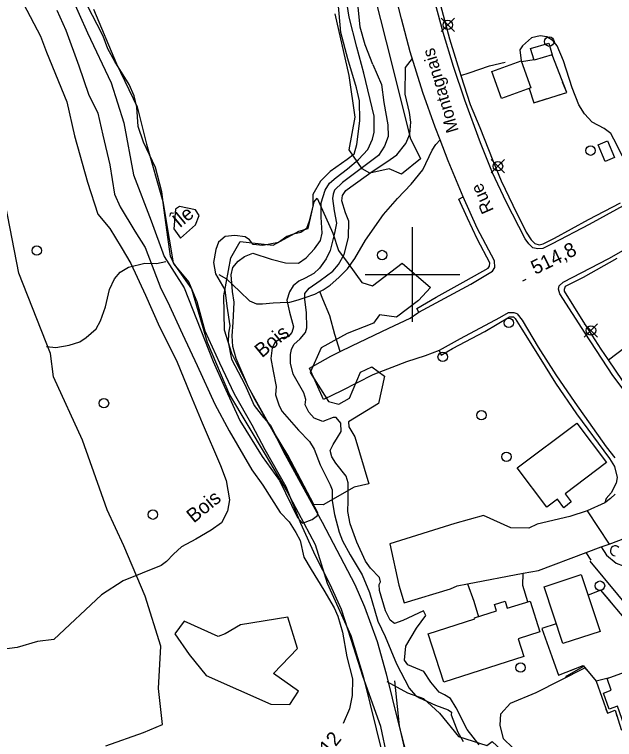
# Model space of a CAD drawing. Extents: x 347059 to 352153, y 6073752 to 6078601.
# Drawn here: x 348173.7 to 348364, y 6074552.6 to 6074782.4 of the extents above; entities that cross this region are included whole.
import ezdxf

# ---------------------------------------------------------------- set-up
doc = ezdxf.new("R2010")
doc.units = 0
for name, color, linetype in [('Level 1', 7, 'Continuous'), ('Level 19', 7, 'Continuous'), ('Level 2', 7, 'Continuous'), ('Level 21', 7, 'Continuous'), ('Level 22', 7, 'Continuous'), ('Level 3', 7, 'Continuous'), ('Level 31', 7, 'Continuous'), ('Level 36', 7, 'Continuous'), ('Level 37', 7, 'Continuous'), ('Level 4', 7, 'Continuous'), ('Level 44', 7, 'Continuous'), ('Level 61', 7, 'Continuous'), ('Level 8', 7, 'Continuous')]:
    doc.layers.add(name, color=color, linetype=linetype)

msp = doc.modelspace()

# ---------------------------------------------------------------- linework, layer by layer
at = {"layer": 'Level 1'}
for points in [[(348191.6, 6074788.54), (348196.86, 6074776.63), (348204.4, 6074760.75), (348208.44, 6074748.07), (348211.44, 6074731.55), (348217.07, 6074716.99), (348221.23, 6074705.74), (348227.51, 6074695.77), (348236.7, 6074672.41), (348240.26, 6074664.55), (348245.25, 6074653.74), (348252.29, 6074642.25), (348257.76, 6074634.67), (348263.48, 6074623), (348265.07, 6074621.13), (348268.09, 6074622.35), (348269.83, 6074623.57), (348269.9, 6074624.43), (348266.07, 6074631.8), (348259.68, 6074643.16), (348254.31, 6074652.84), (348247.99, 6074664.27), (348244.02, 6074673.39), (348242.95, 6074677.19), (348242.79, 6074680.54), (348243.07, 6074684.8), (348243.44, 6074691.17), (348242.92, 6074694.62), (348242.48, 6074699.89), (348242.95, 6074702.17), (348244.71, 6074704.2), (348246.64, 6074705.71), (348249.34, 6074706.79), (348255.12, 6074704.85)], [(348255.12, 6074704.85), (348259.73, 6074703.67), (348263.78, 6074703.62), (348266.23, 6074705.3), (348268.92, 6074708.12), (348270.8, 6074710.79), (348271.27, 6074713.07), (348270.96, 6074718.18), (348271.04, 6074722.68), (348272.24, 6074726.78), (348273.64, 6074728.92), (348275.74, 6074730.7), (348279.37, 6074733.51), (348282.86, 6074736.48), (348285.79, 6074739.64), (348287.29, 6074742.93), (348287.83, 6074745.13), (348287.8, 6074750.21), (348284.57, 6074763.83), (348282.27, 6074772.08), (348279.85, 6074781.56), (348278.9, 6074787.73)]]:
    msp.add_lwpolyline(points, dxfattribs=at)
at = {"layer": 'Level 19'}
for points in [[(348372.08, 6074726.08), (348369.31, 6074732.1), (348363.83, 6074742.89), (348362.81, 6074744.66), (348360.78, 6074746.28), (348356.96, 6074748.26), (348354.53, 6074750.89), (348352.75, 6074753.75), (348350.59, 6074759.22), (348347.89, 6074767.77), (348345.82, 6074772.49), (348344.53, 6074774.04), (348342.6, 6074775.36), (348340.46, 6074775.68), (348337.74, 6074774.98), (348334.81, 6074772.47), (348334.04, 6074771.23), (348334.44, 6074767.7)], [(348315.32, 6074763.12), (348317.96, 6074763.88), (348324.43, 6074766.11), (348329.32, 6074767.31)], [(348362.07, 6074672.98), (348370.03, 6074679), (348369.62, 6074684.43), (348370.97, 6074685.49)], [(348359.78, 6074613.61), (348361.51, 6074611), (348364.55, 6074608.43), (348366.73, 6074607.62), (348369.93, 6074609.13)], [(348356.61, 6074609.47), (348355.07, 6074611.84)], [(348336.49, 6074596.24), (348335, 6074601.44), (348335.05, 6074605.26)], [(348317.36, 6074601.94), (348319.4, 6074596.44), (348320.88, 6074591.5)], [(348369.97, 6074541.92), (348368.89, 6074542.25), (348360.59, 6074542.06), (348355.46, 6074541.73), (348346.42, 6074543.43), (348339.22, 6074546.53), (348331.69, 6074550.03), (348328.84, 6074552.82), (348327.72, 6074557.14), (348327.94, 6074560.76), (348331.06, 6074564.07), (348339.18, 6074567.47), (348354.64, 6074575.35)]]:
    msp.add_lwpolyline(points, dxfattribs=at)
at = {"layer": 'Level 2'}
for points in [[(348287.42, 6074766.61), (348284.96, 6074772.82), (348283.32, 6074778.39), (348282.76, 6074784.88), (348281.83, 6074795.75), (348281.25, 6074801.01), (348279.76, 6074809.39), (348277.31, 6074823.78), (348275.75, 6074833.03), (348274.85, 6074837.09), (348272.05, 6074843.55), (348268.59, 6074849.85), (348264.37, 6074856.57), (348259.73, 6074863.48), (348256.06, 6074869.87), (348253.24, 6074875.1), (348252.97, 6074877.15), (348252.99, 6074878.23), (348253.62, 6074880.79), (348252.95, 6074883.15), (348251.17, 6074886.05), (348249.29, 6074888.75), (348248.22, 6074891.58), (348248.27, 6074895.95)], [(348176.56, 6074785.81), (348181.94, 6074775.52), (348183.91, 6074770.5), (348190.35, 6074754.68), (348192.73, 6074743.99), (348196.94, 6074729.22), (348200.16, 6074719.11), (348203.98, 6074714.58), (348207.55, 6074708.64), (348210.59, 6074703.46), (348215.34, 6074693.42), (348219.72, 6074683.35), (348225.14, 6074672.68), (348229.6, 6074661.88), (348233.28, 6074652.95), (348239.12, 6074639.42), (348240.83, 6074634.71), (348241.92, 6074628.53), (348241.34, 6074624.96), (348239.38, 6074621.28), (348236.16, 6074618.94)], [(348187.2, 6074783.8), (348190.01, 6074777.47), (348194.14, 6074766.1)], [(348299.45, 6074748.28), (348299.02, 6074751.35), (348297.62, 6074757.16), (348297.75, 6074765.62), (348299.92, 6074768.45)], [(348194.14, 6074766.1), (348197.18, 6074757.15), (348200.16, 6074751.1), (348201.76, 6074744.15), (348203.96, 6074734.75), (348205.44, 6074725.42), (348207.22, 6074721.43), (348211.87, 6074713.71), (348215.14, 6074708.58), (348220.16, 6074695.54), (348222.28, 6074691.44), (348227.01, 6074681.11), (348231.7, 6074671.14), (348237.28, 6074658.84), (348241.81, 6074650.48), (348248.98, 6074638.06), (348252.5, 6074633.26), (348258.01, 6074624.53), (348260.88, 6074621.6), (348262.92, 6074618.24), (348264.31, 6074615.66), (348265.54, 6074610.4), (348267.83, 6074606.44), (348271.86, 6074599.93), (348275.16, 6074594.28), (348276.25, 6074591.72), (348277.79, 6074586.59), (348279.18, 6074578.78), (348280.94, 6074571.8), (348280.87, 6074566.51), (348280.02, 6074562.29), (348277.99, 6074557.7)], [(348287.42, 6074766.61), (348290.15, 6074760.22), (348290.85, 6074754.51), (348292.15, 6074747.45), (348292.22, 6074743.75), (348291.1, 6074740.66), (348289.2, 6074737.7), (348277.75, 6074729.18), (348275.24, 6074726.78), (348274.85, 6074725.51), (348274.59, 6074724.08), (348275.14, 6074720.13), (348275.84, 6074716.3), (348275.22, 6074713.09), (348273.84, 6074707.62), (348272.61, 6074704.97), (348270.49, 6074701.96), (348268.69, 6074700.3), (348265.97, 6074698.79), (348263.95, 6074697.87), (348262.09, 6074696.43), (348260.93, 6074694.5), (348260.13, 6074691.81), (348260.91, 6074688.05), (348262.19, 6074683.38), (348261.69, 6074681.6), (348260.57, 6074680.25), (348258.59, 6074679.91), (348256.45, 6074678.49), (348255.51, 6074676.76), (348255.02, 6074673.39), (348255.78, 6074669.34), (348256.69, 6074664.47), (348256.48, 6074661.88), (348257.71, 6074658.37), (348258.58, 6074656.55), (348263.81, 6074650.67), (348267.28, 6074647.05), (348268.81, 6074644.6), (348270.73, 6074639.65), (348273.83, 6074633.3), (348274.5, 6074631.72), (348274.5, 6074628.23), (348275.24, 6074623.89), (348276.74, 6074618.32), (348277.74, 6074615.55), (348280.14, 6074611.14), (348283.96, 6074604.73), (348286.33, 6074599.23), (348288.99, 6074590.08), (348291.27, 6074585.18), (348291.27, 6074585.18), (348294.87, 6074576.53), (348298.85, 6074568.88), (348300.89, 6074566.52), (348302.22, 6074565.82), (348307.26, 6074563.48), (348311.22, 6074561.97), (348312.35, 6074561.25), (348312.18, 6074560.37), (348314.34, 6074554.88), (348316.05, 6074551.9)], [(348261.25, 6074674.58), (348261.6, 6074676.22), (348262.37, 6074677.82), (348264.32, 6074679.61), (348266, 6074681.57), (348266.48, 6074683.05), (348266.3, 6074687.98), (348265.77, 6074692.08), (348265.77, 6074693.96), (348267.14, 6074695.66), (348270.66, 6074698.11), (348274.72, 6074701.03), (348276.54, 6074703.12), (348278.24, 6074706.31), (348279.62, 6074711.76), (348279.82, 6074716.88), (348278.66, 6074719.51), (348277.53, 6074723.37), (348277.81, 6074725.08), (348278.8, 6074726.59), (348280.42, 6074727.83), (348286.7, 6074732.36), (348292.86, 6074736.4), (348295.01, 6074737.95), (348297.82, 6074741.55), (348299.07, 6074744.48), (348299.45, 6074748.28)], [(348321.05, 6074550.85), (348317.26, 6074555.8), (348313.77, 6074562.61), (348312.06, 6074565.58), (348310.13, 6074566.76), (348308.39, 6074567.55), (348305.77, 6074570.78), (348303.58, 6074574.13), (348298.51, 6074576.3), (348297.44, 6074577.76), (348297.85, 6074582.16), (348301.26, 6074587.86), (348304.2, 6074591.86), (348303.46, 6074593.38), (348296.92, 6074590.33), (348294.28, 6074589.33), (348292.92, 6074590.41), (348291.35, 6074593.39), (348291.35, 6074593.39), (348289.49, 6074599.85), (348289.35, 6074601.75), (348289.85, 6074602.58), (348289.53, 6074603.91), (348286.59, 6074606.91), (348285.04, 6074609.07), (348282.35, 6074615.09), (348280.22, 6074620.92), (348279.45, 6074624.82), (348279.59, 6074628.29), (348279.61, 6074633.93), (348278.91, 6074636.02), (348275.64, 6074640.21), (348274.36, 6074642.2), (348273.87, 6074644.19), (348274.75, 6074646.15), (348276.15, 6074648.27), (348277.32, 6074650.21), (348277.24, 6074652.82), (348275.8, 6074654.68), (348274.79, 6074654.62), (348271.52, 6074653.44), (348268.79, 6074654.47), (348267.06, 6074656.35), (348265.88, 6074658.69), (348266.16, 6074660.41), (348265.46, 6074662.5), (348262.11, 6074668.35), (348261.25, 6074671.9), (348261.25, 6074674.58)], [(348236.16, 6074618.94), (348231.23, 6074616.09), (348226.7, 6074613.71), (348224.13, 6074611.38), (348221.99, 6074609.02), (348220.23, 6074607.79), (348208.17, 6074602.83), (348201.31, 6074598.46), (348186.26, 6074584.29), (348181.05, 6074583.7), (348174.57, 6074581.76), (348168.77, 6074580.98)], [(348348.54, 6074572.24), (348348.89, 6074572.79), (348354.28, 6074575.8)]]:
    msp.add_lwpolyline(points, dxfattribs=at)
at = {"layer": 'Level 21'}
for points in [[(348326.09, 6074702.24), (348326.09, 6074702.24), (348326, 6074704.34), (348320.47, 6074714.65), (348316.01, 6074724.59), (348311.28, 6074736.02), (348308.7, 6074742.71), (348307.14, 6074746.74), (348303.26, 6074757.69), (348299.24, 6074770.61), (348296.51, 6074781.09), (348293.72, 6074791.82)], [(348335.7, 6074711.35), (348329.64, 6074723.02), (348325.28, 6074732.21), (348321.52, 6074741.75), (348316.53, 6074755.21), (348312.95, 6074765.89), (348309.64, 6074776.7), (348306.11, 6074790.11)], [(348370.08, 6074723.58), (348355.95, 6074715.87), (348344.29, 6074709.69), (348341.33, 6074708.28), (348339.69, 6074708.18), (348338.08, 6074708.49), (348336.8, 6074709.67), (348335.7, 6074711.35)], [(348372.27, 6074656.36), (348363.47, 6074667.99), (348354.7, 6074681.38), (348346.63, 6074693.84), (348346.23, 6074695.31), (348346.45, 6074696.4), (348347.75, 6074697.55), (348362.19, 6074705.07), (348372.04, 6074710.71)], [(348333.18, 6074687.53), (348333.18, 6074687.53), (348332.15, 6074687.87), (348330.3, 6074687.83), (348327.5, 6074686.25), (348315.1, 6074679.6), (348308.44, 6074675.94), (348303.96, 6074674.16), (348298.1, 6074672.28), (348287.37, 6074668.14), (348277.41, 6074663.08), (348271.76, 6074660.4), (348267.34, 6074670.29), (348274.04, 6074674.14), (348276.99, 6074675.57), (348280.72, 6074677.38), (348292.49, 6074682.97), (348299.24, 6074686.12), (348301.69, 6074687.86), (348301.97, 6074688.01), (348318.44, 6074696.93), (348325.37, 6074701.04), (348326.09, 6074702.24)], [(348333.18, 6074687.53), (348334.76, 6074685.54), (348339.79, 6074676.99), (348345.46, 6074668.22), (348351.49, 6074659.37), (348361.42, 6074645.31), (348364.09, 6074641.92)], [(348364.27, 6074630.38), (348362.71, 6074629), (348360.98, 6074627.57), (348355.35, 6074625.06), (348362.29, 6074614.55), (348372.07, 6074618.21)], [(348355.35, 6074625.06), (348349.83, 6074623.31), (348339.45, 6074620.82), (348336.86, 6074619.53), (348331.15, 6074619.73), (348322.5, 6074623.62), (348313.34, 6074621.1), (348292.78, 6074614.64), (348295.6, 6074601.54), (348297.29, 6074595.91), (348312.03, 6074600.37), (348314.14, 6074601.34), (348317.36, 6074601.94), (348335.05, 6074605.26), (348339.96, 6074606.18), (348355.07, 6074611.84), (348359.78, 6074613.61), (348362.29, 6074614.55)]]:
    msp.add_lwpolyline(points, dxfattribs=at)
at = {"layer": 'Level 22'}
for points in [[(348308.87, 6074785.35), (348311.71, 6074774.74), (348315.32, 6074763.12), (348318.28, 6074753.9), (348321.26, 6074746.55), (348325.43, 6074736.15), (348328.03, 6074729.7), (348331.75, 6074721.92), (348336, 6074713.39), (348337.55, 6074711.01)], [(348238.52, 6074700.04), (348240.98, 6074698.63), (348245.17, 6074694.59), (348248.31, 6074691.64), (348250.49, 6074690.74), (348252.42, 6074690.69), (348255.81, 6074691.04), (348258.03, 6074691.08), (348261.04, 6074691.18), (348263.65, 6074691.93), (348265.97, 6074692.66), (348269.02, 6074693.77), (348270.58, 6074694.62), (348271.6, 6074695.17), (348273.86, 6074696.6), (348276.58, 6074699.01), (348279.33, 6074701.83), (348281.67, 6074705.05), (348285.03, 6074710.84), (348290.73, 6074719.04), (348295.2, 6074724.11), (348299.5, 6074728.59), (348303.28, 6074733.16), (348306.18, 6074739.4), (348307.33, 6074741.18), (348308.7, 6074742.71)], [(348301.97, 6074688.01), (348301.3, 6074689.17), (348307.44, 6074692.79), (348317.01, 6074698.05), (348323.96, 6074702.04), (348324.43, 6074702.65), (348324.52, 6074703.71), (348320.58, 6074711.14), (348317.42, 6074717.8), (348314.69, 6074723.86), (348316.01, 6074724.59)], [(348337.55, 6074711.01), (348338.18, 6074710.35), (348338.71, 6074709.81), (348340.1, 6074709.4), (348341.36, 6074709.69), (348344.96, 6074711.49), (348355.73, 6074717.38), (348365.87, 6074722.68)], [(348366.51, 6074666.4), (348362.07, 6074672.98), (348359.81, 6074676.33), (348354.11, 6074685.23), (348348.18, 6074694.68), (348348.12, 6074695.38), (348348.45, 6074696.33), (348354.16, 6074699.2), (348364.9, 6074705.22)], [(348183.92, 6074677.15), (348186.83, 6074676.8), (348191.08, 6074677.56), (348194.49, 6074678.68), (348196.5, 6074680.05), (348199.65, 6074682.75), (348201.03, 6074685.32), (348202.62, 6074689.72), (348203.86, 6074695.25), (348205.44, 6074698.66), (348207.26, 6074700.7), (348209.91, 6074702.31), (348215.1, 6074703.55), (348218.78, 6074703.46), (348221.76, 6074704.14)], [(348276.99, 6074675.57), (348275.31, 6074680.92), (348273.73, 6074686.87), (348271.51, 6074692.22), (348270.58, 6074694.62)], [(348308.44, 6074675.94), (348309.03, 6074674.47), (348312.69, 6074676.54), (348322.89, 6074681.92), (348330.76, 6074686.52), (348331.99, 6074686.57), (348332.48, 6074686.08), (348334.62, 6074682.7), (348340.12, 6074673.86), (348345.26, 6074665.54), (348351.94, 6074655.82), (348362.39, 6074641.67), (348364, 6074639.11), (348364.87, 6074635.64), (348364.58, 6074633.83), (348362.96, 6074630.83), (348361.36, 6074628.97), (348360.98, 6074627.57)]]:
    msp.add_lwpolyline(points, dxfattribs=at)
at = {"layer": 'Level 3'}
msp.add_line((348334.97, 6074697.99), (348336.05, 6074698.52), dxfattribs=at)
at = {"layer": 'Level 31'}
for points in [[(348337.36, 6074771.62), (348343.15, 6074773.3), (348344.21, 6074769.64), (348338.5, 6074767.99), (348337.36, 6074771.62)], [(348334.44, 6074767.7), (348337.51, 6074759.18), (348328.2, 6074755.83), (348325.14, 6074764.35), (348334.44, 6074767.7)], [(348361.78, 6074742.35), (348363.99, 6074737.09), (348361.06, 6074735.85), (348358.83, 6074741.14), (348361.78, 6074742.35)], [(348333.2, 6074638.66), (348352.11, 6074652.9), (348361.52, 6074640.4), (348348.35, 6074630.48), (348350.31, 6074627.88), (348347.91, 6074626.07), (348345.91, 6074628.73), (348342.57, 6074626.21), (348333.2, 6074638.66)], [(348347.66, 6074582.97), (348341.71, 6074600.95), (348353.48, 6074604.84), (348359.42, 6074586.86), (348347.66, 6074582.97)], [(348327, 6074576.21), (348309.85, 6074570.74), (348304.96, 6074586.08), (348319.72, 6074590.79), (348319.62, 6074591.1), (348326.59, 6074593.32), (348325.95, 6074595.33), (348329.31, 6074596.4), (348330.02, 6074594.17), (348337.26, 6074596.48), (348340.37, 6074586.74), (348333.45, 6074584.53), (348335.26, 6074578.85), (348327, 6074576.21)], [(348407.57, 6074590.26), (348415.77, 6074575.5), (348414.72, 6074574.25), (348408.67, 6074571.47), (348407.89, 6074573.04), (348395.79, 6074567.47), (348367.1, 6074557.09), (348364.93, 6074563.1), (348362.35, 6074562.17), (348360.5, 6074567.28), (348363.01, 6074568.19), (348361.65, 6074571.95), (348390.08, 6074582.23), (348406.44, 6074590.1), (348407.57, 6074590.26)]]:
    msp.add_lwpolyline(points, dxfattribs=at)
at = {"layer": 'Level 36'}
for p, q in [((348313.27, 6074777), (348309.04, 6074781.23)), ((348309.04, 6074777), (348313.27, 6074781.23)), ((348329.17, 6074732.21), (348324.94, 6074736.44)), ((348324.94, 6074732.21), (348329.17, 6074736.44)), ((348358.67, 6074680.15), (348354.44, 6074684.38)), ((348354.44, 6074680.15), (348358.67, 6074684.38))]:
    msp.add_line(p, q, dxfattribs=at)
for centre in [(348311.16, 6074779.12), (348343.34, 6074773.82), (348356.41, 6074739.26), (348327.06, 6074734.33), (348180.81, 6074707.57), (348290.31, 6074706.16), (348330.5, 6074684.64), (348356.56, 6074682.27), (348309.54, 6074673.88), (348202.12, 6074659.18), (348321.82, 6074655.39), (348329.74, 6074642.2), (348217.64, 6074623.87), (348359.41, 6074601.33), (348334.24, 6074575.38)]:
    msp.add_circle(centre, 1.5, dxfattribs=at)
at = {"layer": 'Level 37'}
for points in [[(348336.92, 6074758.97), (348338.41, 6074754.42), (348348.85, 6074757.7), (348344.21, 6074769.64)], [(348338.49, 6074768.04), (348334.55, 6074767.39)], [(348346.5, 6074756.96), (348348.85, 6074757.7), (348347.57, 6074761)], [(348336.92, 6074758.97), (348338.41, 6074754.42), (348342.69, 6074755.76)], [(348356.24, 6074609.09), (348373.69, 6074587.99), (348394.47, 6074595.4)], [(348392.31, 6074593.66), (348383.01, 6074590.18), (348374.07, 6074586.09), (348369.31, 6074588.56), (348359.72, 6074599.88), (348355.63, 6074598.33)], [(348362.82, 6074596.23), (348359.72, 6074599.88), (348355.63, 6074598.33)], [(348345.57, 6074589.3), (348340.94, 6074587.75), (348346.21, 6074572.99), (348354.12, 6074575.99), (348358.16, 6074571.1)], [(348344.24, 6074578.53), (348346.21, 6074572.99), (348346.33, 6074573.04)], [(348350.07, 6074574.46), (348354.12, 6074575.99), (348355.18, 6074574.71)], [(348362, 6074572.07), (348358.16, 6074571.1), (348361.78, 6074560.9), (348364.24, 6074561.83), (348366.09, 6074555.71), (348367.6, 6074555.07), (348378.84, 6074559.2), (348397.07, 6074565.94), (348414.81, 6074573.63), (348414.48, 6074574.14)], [(348362, 6074572.07), (348358.16, 6074571.1), (348359.98, 6074565.97)], [(348361.31, 6074562.2), (348361.78, 6074560.9), (348364.24, 6074561.83), (348364.81, 6074559.93)]]:
    msp.add_lwpolyline(points, dxfattribs=at)
at = {"layer": 'Level 4'}
for points in [[(348291.95, 6074547.16), (348289.9, 6074556.66), (348284.21, 6074572.61), (348280.47, 6074584.32), (348277.47, 6074593.79), (348273.83, 6074601.67), (348269.24, 6074610.78), (348264.55, 6074621.1), (348259.9, 6074632.73), (348253.28, 6074644.46), (348249.14, 6074652.22), (348243.46, 6074662.02), (348238.85, 6074671.88), (348234.23, 6074682.03), (348231.71, 6074691.37), (348229.04, 6074697.65), (348224.33, 6074703.29), (348223.24, 6074705.77), (348222.32, 6074711.85), (348221.24, 6074720.36), (348220.48, 6074726.15), (348218.44, 6074733.93), (348214.61, 6074741.96), (348213, 6074746.87), (348212.57, 6074752.99), (348211.67, 6074756.68), (348210.06, 6074760.24), (348205.59, 6074767.51), (348203.33, 6074771.57), (348201.84, 6074775.53), (348199.92, 6074779.27), (348195.38, 6074788.15)], [(348281.45, 6074738.19), (348281.45, 6074738.19), (348282.34, 6074741.19), (348283.26, 6074748.67), (348283.11, 6074755.09), (348282.25, 6074759.19), (348279.47, 6074768.4), (348277.27, 6074776.74), (348276.42, 6074786.34)], [(348281.45, 6074738.19), (348279.23, 6074736.42), (348273.82, 6074732.6), (348270.83, 6074729.58), (348268.39, 6074725.37), (348268.39, 6074721.67), (348267.21, 6074716.85), (348266.38, 6074714.58), (348264.58, 6074713.31), (348262.19, 6074712.83), (348260.11, 6074712.07), (348257.47, 6074710.17), (348252.45, 6074709.23), (348249.47, 6074709.46), (348248.25, 6074711.01), (348246.94, 6074711.95), (348243.57, 6074712.38), (348240.58, 6074712.08), (348238.49, 6074710.26), (348237.57, 6074707.92), (348236.82, 6074703.76), (348237.53, 6074700.2), (348240.4, 6074695.14), (348241.03, 6074689.95), (348242.02, 6074683.7), (348241.57, 6074681.44), (348241.47, 6074678.5), (348242.59, 6074673.18), (348246.82, 6074665.12), (348249.75, 6074658.45), (348252.73, 6074654.61), (348254.94, 6074652.23), (348258.95, 6074643.98), (348265.02, 6074633), (348271.28, 6074621.52), (348281.68, 6074601.73), (348284.73, 6074594.64), (348288.78, 6074583.64), (348291.59, 6074573.42), (348295.4, 6074557.93), (348298.08, 6074547.75)], [(348226.43, 6074711.52), (348231.18, 6074715.77), (348232.35, 6074718.7), (348231.12, 6074720.54), (348226.03, 6074721.57), (348224.8, 6074720.7), (348224.31, 6074714.42), (348226.43, 6074711.52)]]:
    msp.add_lwpolyline(points, dxfattribs=at)
at = {"layer": 'Level 44'}
for points in [[(348202.73, 6074550.59), (348214.66, 6074554.82), (348220.7, 6074557.29), (348219.38, 6074568.79), (348220.1, 6074582.14), (348215.16, 6074597.97), (348208.43, 6074613.95), (348203.09, 6074625.39), (348195.36, 6074647.43), (348186.07, 6074667.56), (348185.11, 6074675), (348175.16, 6074700.43), (348170.93, 6074722.22), (348159.03, 6074749.61), (348155.31, 6074752.81), (348155.33, 6074757.47), (348160.54, 6074770.65), (348159.9, 6074781.66), (348156.79, 6074795.1)], [(348288.09, 6074787.59), (348293.34, 6074767.07), (348299.2, 6074743.3), (348302.47, 6074736.67)], [(348198.78, 6074784.07), (348206.07, 6074766.83), (348212.63, 6074753.19), (348215.58, 6074741.35), (348220.82, 6074723.15), (348222.77, 6074711.24), (348224.06, 6074703.74), (348229.88, 6074695.5), (348234.85, 6074678.57)], [(348302.47, 6074736.67), (348296.46, 6074731.82), (348292.52, 6074733.49), (348286.42, 6074732.16), (348284, 6074733.44), (348279.88, 6074739.47), (348281.73, 6074749.9), (348279.89, 6074763.12), (348275.42, 6074782.58)], [(348281.7, 6074648.52), (348286.15, 6074633.64), (348281.47, 6074632.59), (348271.62, 6074626.94), (348268.68, 6074627.04), (348260.47, 6074642.7), (348253.8, 6074653.73), (348249.8, 6074660.78), (348242.62, 6074674.94), (348240.3, 6074682.32), (348240.15, 6074693.2), (348242.31, 6074705.23), (348245.33, 6074710.45), (348255.75, 6074709.34), (348263.96, 6074713.77), (348266.91, 6074714.56), (348268.75, 6074723.02), (348269.75, 6074724.16), (348271.38, 6074720.4), (348274.65, 6074713.05), (348276.53, 6074707.55), (348279.6, 6074703.51), (348283.88, 6074697.48), (348287.31, 6074696.43), (348296.64, 6074703.59), (348305.67, 6074695.82), (348301.86, 6074691.76), (348294.84, 6074686.51), (348289.49, 6074687.16), (348287.62, 6074684.55), (348279.22, 6074681.31), (348271.03, 6074676.74), (348267.53, 6074668.88), (348273.33, 6074659.77), (348276.61, 6074658.9), (348279.98, 6074660.8), (348283.5, 6074668.98), (348287.02, 6074670.71), (348291.09, 6074667.8), (348289.23, 6074659.06), (348279.62, 6074653.31), (348279.72, 6074651.74), (348281.7, 6074648.52)], [(348234.85, 6074678.57), (348241.92, 6074661.8), (348253.2, 6074642.98), (348260.07, 6074631.32), (348269.05, 6074614.41), (348272.94, 6074602.09), (348280.36, 6074585.51), (348284.3, 6074572.69), (348290.59, 6074547.41)], [(348234.56, 6074572.82), (348255.03, 6074563.74), (348261.09, 6074563.68), (348263.86, 6074567.93), (348255.92, 6074573.49), (348263.53, 6074581.47), (348260.41, 6074591.33), (348245.45, 6074588.93), (348240.52, 6074586.03), (348238.31, 6074585.25), (348227.53, 6074590.08), (348224.55, 6074586.09), (348229.11, 6074579.54), (348234.56, 6074572.82)], [(348291.84, 6074570.97), (348298.39, 6074567.34), (348303.48, 6074565.57), (348308.55, 6074560.93), (348314.53, 6074553.58), (348323.53, 6074550.7), (348325.2, 6074551.94), (348328.29, 6074549.13), (348331.14, 6074547.15), (348334.87, 6074545.91), (348335.65, 6074544.62), (348350.25, 6074539.53), (348356.37, 6074534.88), (348359.53, 6074530.02), (348361.81, 6074520.08), (348364.99, 6074507.27), (348372.66, 6074487.98), (348377.41, 6074468.05), (348378.13, 6074456.18), (348378.23, 6074451.01), (348376.65, 6074445.04)], [(348300.99, 6074534.39), (348295.85, 6074556.93), (348294.38, 6074571.23)]]:
    msp.add_lwpolyline(points, dxfattribs=at)
msp.add_arc((348364.27, 6074612.4), 1.57, 44.1154, 269.804, dxfattribs=at)
at = {"layer": 'Level 61'}
for p, q in [((348300, 6074685), (348300, 6074715)), ((348285, 6074700), (348315, 6074700))]:
    msp.add_line(p, q, dxfattribs=at)

# ---------------------------------------------------------------- texts
at = {"layer": 'Level 2'}
msp.add_text('512', height=4.5, rotation=50.5209, dxfattribs=at).set_placement((348271.32, 6074544.98))
at = {"layer": 'Level 21'}
for s, rotation, p in [('Montagnais', 106.6774, (348314.67, 6074745.61)), ('Rue', 113.7918, (348325.82, 6074720.33))]:
    msp.add_text(s, height=4, rotation=rotation, dxfattribs=at).set_placement(p)
at = {"layer": 'Level 3'}
msp.add_text('514,8', height=4.5, rotation=25.9379, dxfattribs=at).set_placement((348338.88, 6074699.84))
at = {"layer": 'Level 44'}
for p in [(348252.21, 6074673.41), (348230.6, 6074621.01)]:
    msp.add_text('Bois', height=4.5, rotation=39.568, dxfattribs=at).set_placement(p)
at = {"layer": 'Level 8'}
msp.add_text('Île', height=4.5, rotation=39.568, dxfattribs=at).set_placement((348226.14, 6074714.58))

doc.saveas('drawing.dxf')
